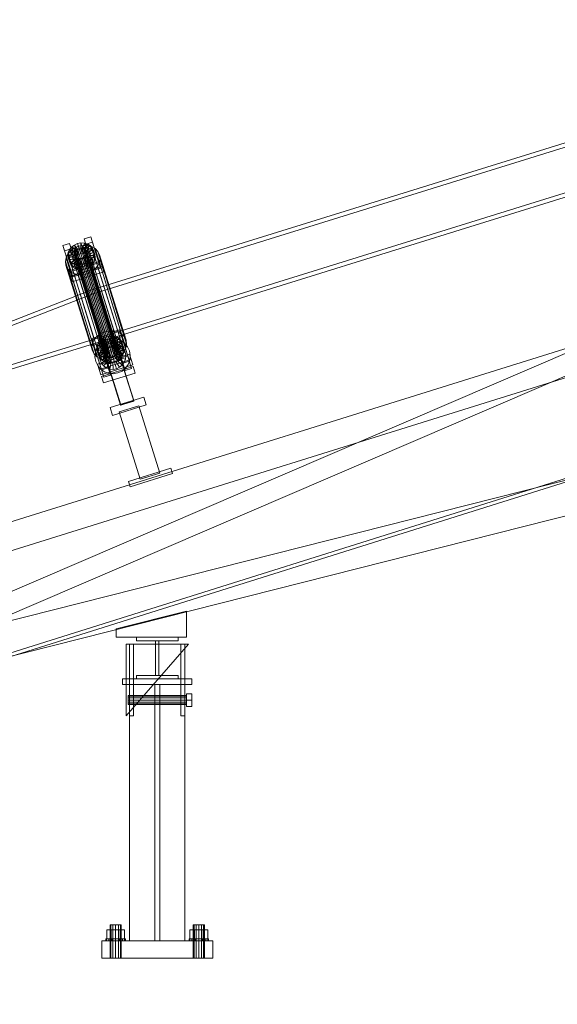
# Model space of a CAD drawing. Header units: millimetres. Extents: x -1970 to 61924, y -58230 to 6847.
# Tile 631 of 656: x 16249 to 17024, y -67 to 1353. Entities that reach past the tile are written whole.
import ezdxf

# ---------------------------------------------------------------- set-up
doc = ezdxf.new("R2010")
doc.units = ezdxf.units.MM
doc.layers.add('COTAS_P', color=1, linetype='Continuous', lineweight=0)
doc.layers.add('lateral_C02', color=7, linetype='Continuous', lineweight=0)
doc.dimstyles.new('R19_100', dxfattribs={"dimtxt": 250, "dimasz": 150, "dimexe": 150, "dimexo": 80, "dimgap": 100, "dimtad": 1, "dimtih": 1, "dimtoh": 1, "dimdsep": 46, "dimcen": 0.09, "dimadec": 0, "dimazin": 0, "dimtfac": 1, "dimtdec": 4, "dimtofl": 0, "dimtmove": 0, "dimatfit": 3, "dimfxl": 1, "dimtolj": 1, "dimtzin": 0, "dimarcsym": 0})

# ---------------------------------------------------------------- blocks, each defined once
blk = doc.blocks.new('DIM_R26_4')
at = {"layer": 'COTAS_P'}
for p, q in [((15248.4, 1279.1), (24311.8, 4109.1)), ((24311.8, 4109.1), (24155.2, 4107.3)), ((24311.8, 4109.1), (24182.1, 4021.4)), ((24580.1, 3250), (24311.8, 4109.1)), ((15248.4, 1279.1), (15378.1, 1366.8)), ((15248.4, 1279.1), (15405, 1280.8)), ((15516.6, 420), (15248.4, 1279.1))]:
    blk.add_line(p, q, dxfattribs=at)
blk.add_text('9495 P', height=250, rotation=17.3406, dxfattribs=at).set_placement((19750.3, 2789.5))
blk = doc.blocks.new('DIM_R26_28')
at = {"layer": 'COTAS_P'}
for p, q in [((-850, 0), (-850, -2500)), ((61924.1, 0), (61924.1, -2500)), ((-850, -2500), (-700, -2455)), ((61924.1, -2500), (61774.1, -2455)), ((-850, -2500), (61924.1, -2500)), ((-850, -2500), (-700, -2545)), ((61924.1, -2500), (61774.1, -2545))]:
    blk.add_line(p, q, dxfattribs=at)
blk.add_text('62774.13 P', height=250, dxfattribs=at).set_placement((30537.1, -2400))

msp = doc.modelspace()

# ---------------------------------------------------------------- linework, layer by layer
at = {"layer": 'lateral_C02'}
for p, q in [((15575.415, 232.817), (24634.01, 3078.273)), ((15576.913, 228.047), (24635.508, 3073.503)), ((17288.772, 1253.81), (16352.815, 963.315)), ((16354.593, 957.585), (17290.55, 1248.079)), ((16373.217, 897.579), (17309.174, 1188.074)), ((17310.953, 1182.344), (16374.996, 891.849)), ((16341.487, 1036.759), (16351.033, 1039.739)), ((16343.868, 1029.09), (16341.487, 1036.759)), ((16341.487, 1036.759), (16353.238, 999.236)), ((16351.033, 1039.739), (16353.413, 1032.07)), ((16362.783, 1002.217), (16351.033, 1039.739)), ((16310.942, 1027.221), (16320.487, 1030.202)), ((16313.322, 1019.552), (16310.942, 1027.221)), ((16310.942, 1027.221), (16322.692, 989.699)), ((16322.867, 1022.533), (16313.322, 1019.552)), ((16320.487, 1030.202), (16322.867, 1022.533)), ((16332.238, 992.679), (16320.487, 1030.202)), ((16320.674, 1021.451), (16323.691, 1024.984)), ((16322, 1019.598), (16327.227, 1023.408)), ((16322.867, 1022.533), (16334.618, 985.01)), ((16323.691, 1024.984), (16327.601, 1027.834)), ((16330.584, 1019.705), (16323.691, 1024.984)), ((16323.691, 1024.984), (16325.732, 1018.411)), ((16327.227, 1023.408), (16333.29, 1026.044)), ((16327.227, 1023.408), (16365.481, 900.153)), ((16327.601, 1027.834), (16332.136, 1029.806)), ((16332.436, 1021.054), (16327.601, 1027.834)), ((16327.601, 1027.834), (16329.641, 1021.26)), ((16334.177, 1023.232), (16329.641, 1021.26)), ((16330.244, 1020.8), (16332.096, 1022.15)), ((16332.096, 1022.15), (16334.244, 1023.084)), ((16332.096, 1022.15), (16376.471, 879.175)), ((16332.136, 1029.806), (16336.989, 1030.765)), ((16334.584, 1021.988), (16332.136, 1029.806)), ((16332.136, 1029.806), (16334.177, 1023.232)), ((16334.584, 1021.988), (16332.436, 1021.054)), ((16333.29, 1026.044), (16339.777, 1027.327)), ((16333.29, 1026.044), (16371.545, 902.789)), ((16339.029, 1024.192), (16334.177, 1023.232)), ((16334.177, 1023.232), (16336.625, 1015.415)), ((16334.244, 1023.084), (16336.543, 1023.539)), ((16334.244, 1023.084), (16378.62, 880.109)), ((16336.883, 1022.443), (16334.584, 1021.988)), ((16336.625, 1015.415), (16334.584, 1021.988)), ((16336.543, 1023.539), (16338.835, 1023.483)), ((16336.543, 1023.539), (16380.918, 880.563)), ((16336.883, 1022.443), (16336.989, 1030.765)), ((16339.175, 1022.387), (16336.883, 1022.443)), ((16338.923, 1015.869), (16336.883, 1022.443)), ((16336.989, 1030.765), (16341.828, 1030.647)), ((16336.989, 1030.765), (16339.029, 1024.192)), ((16338.835, 1023.483), (16340.964, 1022.92)), ((16338.835, 1023.483), (16383.211, 880.507)), ((16339.029, 1024.192), (16338.923, 1015.869)), ((16343.868, 1024.074), (16339.029, 1024.192)), ((16339.175, 1022.387), (16341.828, 1030.647)), ((16341.304, 1021.825), (16339.175, 1022.387)), ((16341.215, 1015.814), (16339.175, 1022.387)), ((16339.777, 1027.327), (16346.246, 1027.169)), ((16339.777, 1027.327), (16378.032, 904.072)), ((16340.964, 1022.92), (16342.786, 1021.889)), ((16340.964, 1022.92), (16385.34, 879.945)), ((16343.868, 1024.074), (16341.215, 1015.814)), ((16341.304, 1021.825), (16346.323, 1029.46)), ((16343.126, 1020.794), (16341.304, 1021.825)), ((16343.345, 1015.251), (16341.304, 1021.825)), ((16341.828, 1030.647), (16346.323, 1029.46)), ((16341.828, 1030.647), (16343.868, 1024.074)), ((16342.786, 1021.889), (16344.176, 1020.461)), ((16342.786, 1021.889), (16387.161, 878.914)), ((16343.126, 1020.794), (16350.169, 1027.284)), ((16348.363, 1022.886), (16343.345, 1015.251)), ((16353.413, 1032.07), (16343.868, 1029.09)), ((16355.618, 991.567), (16343.868, 1029.09)), ((16348.363, 1022.886), (16343.868, 1024.074)), ((16344.516, 1019.365), (16353.102, 1024.267)), ((16346.246, 1027.169), (16352.255, 1025.581)), ((16346.246, 1027.169), (16384.501, 903.914)), ((16346.323, 1029.46), (16350.169, 1027.284)), ((16346.323, 1029.46), (16348.363, 1022.886)), ((16352.209, 1020.71), (16348.363, 1022.886)), ((16350.169, 1027.284), (16353.102, 1024.267)), ((16350.169, 1027.284), (16352.209, 1020.71)), ((16352.255, 1025.581), (16357.396, 1022.672)), ((16352.255, 1025.581), (16390.51, 902.327)), ((16353.102, 1024.267), (16354.924, 1020.616)), ((16353.102, 1024.267), (16355.143, 1017.694)), ((16353.413, 1032.07), (16365.164, 994.548)), ((16357.396, 1022.672), (16361.318, 1018.64)), ((16357.396, 1022.672), (16395.651, 899.418)), ((16325.073, 982.03), (16313.322, 1019.552)), ((16314.479, 1004.015), (16315.402, 1009.56)), ((16315.402, 1009.56), (16317.967, 1014.875)), ((16315.402, 1009.56), (16353.656, 886.305)), ((16317.967, 1014.875), (16322, 1019.598)), ((16317.967, 1014.875), (16356.222, 891.621)), ((16318.065, 1013.327), (16318.755, 1017.475)), ((16327.919, 1014.183), (16318.065, 1013.327)), ((16318.065, 1013.327), (16320.106, 1006.754)), ((16318.651, 1009.29), (16318.065, 1013.327)), ((16328.197, 1012.27), (16318.651, 1009.29)), ((16318.651, 1009.29), (16320.692, 1002.716)), ((16320.473, 1005.639), (16318.651, 1009.29)), ((16318.755, 1017.475), (16320.674, 1021.451)), ((16328.246, 1016.148), (16318.755, 1017.475)), ((16318.755, 1017.475), (16320.796, 1010.901)), ((16320.796, 1010.901), (16320.106, 1006.754)), ((16320.106, 1006.754), (16329.96, 1007.609)), ((16329.06, 1010.541), (16320.473, 1005.639)), ((16329.155, 1018.031), (16320.674, 1021.451)), ((16320.674, 1021.451), (16322.715, 1014.877)), ((16322.715, 1014.877), (16320.796, 1010.901)), ((16320.796, 1010.901), (16330.286, 1009.574)), ((16322, 1019.598), (16360.255, 896.344)), ((16325.732, 1018.411), (16322.715, 1014.877)), ((16322.715, 1014.877), (16331.195, 1011.457)), ((16330.449, 1009.112), (16323.407, 1002.622)), ((16329.641, 1021.26), (16325.732, 1018.411)), ((16325.732, 1018.411), (16332.624, 1013.131)), ((16332.271, 1008.081), (16327.252, 1000.446)), ((16327.579, 1015.278), (16327.906, 1017.243)), ((16327.857, 1013.366), (16327.579, 1015.278)), ((16327.579, 1015.278), (16371.955, 872.303)), ((16328.72, 1011.637), (16327.857, 1013.366)), ((16327.857, 1013.366), (16372.232, 870.391)), ((16327.906, 1017.243), (16328.815, 1019.127)), ((16327.906, 1017.243), (16372.282, 874.268)), ((16328.246, 1016.148), (16327.919, 1014.183)), ((16329.96, 1007.609), (16327.919, 1014.183)), ((16327.919, 1014.183), (16328.197, 1012.27)), ((16330.237, 1005.697), (16328.197, 1012.27)), ((16328.197, 1012.27), (16329.06, 1010.541)), ((16329.155, 1018.031), (16328.246, 1016.148)), ((16330.286, 1009.574), (16328.246, 1016.148)), ((16330.109, 1010.208), (16328.72, 1011.637)), ((16328.72, 1011.637), (16373.095, 868.661)), ((16328.815, 1019.127), (16330.244, 1020.8)), ((16328.815, 1019.127), (16373.191, 876.151)), ((16331.1, 1003.967), (16329.06, 1010.541)), ((16329.06, 1010.541), (16330.449, 1009.112)), ((16330.584, 1019.705), (16329.155, 1018.031)), ((16331.195, 1011.457), (16329.155, 1018.031)), ((16329.641, 1021.26), (16334.476, 1014.481)), ((16329.96, 1007.609), (16330.286, 1009.574)), ((16330.237, 1005.697), (16329.96, 1007.609)), ((16331.931, 1009.177), (16330.109, 1010.208)), ((16330.109, 1010.208), (16374.485, 867.232)), ((16330.244, 1020.8), (16374.62, 877.825)), ((16330.286, 1009.574), (16331.195, 1011.457)), ((16332.49, 1002.539), (16330.449, 1009.112)), ((16330.449, 1009.112), (16332.271, 1008.081)), ((16332.436, 1021.054), (16330.584, 1019.705)), ((16332.624, 1013.131), (16330.584, 1019.705)), ((16331.195, 1011.457), (16332.624, 1013.131)), ((16334.06, 1008.614), (16331.931, 1009.177)), ((16331.931, 1009.177), (16376.306, 866.202)), ((16334.311, 1001.508), (16332.271, 1008.081)), ((16332.271, 1008.081), (16334.4, 1007.519)), ((16334.476, 1014.481), (16332.436, 1021.054)), ((16332.624, 1013.131), (16334.476, 1014.481)), ((16336.352, 1008.559), (16334.06, 1008.614)), ((16334.06, 1008.614), (16378.436, 865.639)), ((16334.476, 1014.481), (16336.625, 1015.415)), ((16338.651, 1009.013), (16336.352, 1008.559)), ((16336.352, 1008.559), (16380.728, 865.583)), ((16336.625, 1015.415), (16338.923, 1015.869)), ((16336.692, 1007.463), (16338.991, 1007.918)), ((16340.799, 1009.947), (16338.651, 1009.013)), ((16338.651, 1009.013), (16383.026, 866.038)), ((16338.923, 1015.869), (16341.215, 1015.814)), ((16338.991, 1007.918), (16341.139, 1008.852)), ((16338.991, 1007.918), (16341.439, 1000.1)), ((16341.031, 1001.344), (16338.991, 1007.918)), ((16342.651, 1011.297), (16340.799, 1009.947)), ((16340.799, 1009.947), (16385.175, 866.972)), ((16341.139, 1008.852), (16342.991, 1010.201)), ((16341.139, 1008.852), (16345.975, 1002.072)), ((16343.18, 1002.278), (16341.139, 1008.852)), ((16341.215, 1015.814), (16343.345, 1015.251)), ((16344.08, 1012.971), (16342.651, 1011.297)), ((16342.651, 1011.297), (16387.027, 868.322)), ((16342.991, 1010.201), (16344.42, 1011.875)), ((16342.991, 1010.201), (16349.884, 1004.922)), ((16345.031, 1003.628), (16342.991, 1010.201)), ((16344.516, 1019.365), (16343.126, 1020.794)), ((16345.166, 1014.22), (16343.126, 1020.794)), ((16343.345, 1015.251), (16345.166, 1014.22)), ((16344.989, 1014.854), (16344.08, 1012.971)), ((16344.08, 1012.971), (16388.456, 869.995)), ((16344.176, 1020.461), (16345.039, 1018.731)), ((16344.176, 1020.461), (16388.551, 877.485)), ((16344.42, 1011.875), (16345.329, 1013.758)), ((16344.42, 1011.875), (16352.901, 1008.455)), ((16346.461, 1005.301), (16344.42, 1011.875)), ((16345.379, 1017.635), (16344.516, 1019.365)), ((16346.556, 1012.791), (16344.516, 1019.365)), ((16345.316, 1016.819), (16344.989, 1014.854)), ((16344.989, 1014.854), (16389.365, 871.879)), ((16345.039, 1018.731), (16345.316, 1016.819)), ((16389.414, 875.756), (16345.039, 1018.731)), ((16352.209, 1020.71), (16345.166, 1014.22)), ((16345.166, 1014.22), (16346.556, 1012.791)), ((16345.316, 1016.819), (16389.692, 873.843)), ((16345.329, 1013.758), (16345.656, 1015.723)), ((16345.329, 1013.758), (16354.82, 1012.431)), ((16347.37, 1007.185), (16345.329, 1013.758)), ((16354.924, 1020.616), (16345.379, 1017.635)), ((16345.379, 1017.635), (16347.419, 1011.062)), ((16345.656, 1015.723), (16345.379, 1017.635)), ((16345.656, 1015.723), (16355.51, 1016.579)), ((16347.696, 1009.15), (16345.656, 1015.723)), ((16355.143, 1017.694), (16346.556, 1012.791)), ((16346.556, 1012.791), (16347.419, 1011.062)), ((16347.696, 1009.15), (16347.37, 1007.185)), ((16347.419, 1011.062), (16356.964, 1014.042)), ((16347.419, 1011.062), (16347.696, 1009.15)), ((16357.55, 1010.005), (16347.696, 1009.15)), ((16352.901, 1008.455), (16349.884, 1004.922)), ((16355.143, 1017.694), (16352.209, 1020.71)), ((16354.82, 1012.431), (16352.901, 1008.455)), ((16352.901, 1008.455), (16354.941, 1001.881)), ((16355.51, 1016.579), (16354.82, 1012.431)), ((16354.82, 1012.431), (16356.86, 1005.857)), ((16356.964, 1014.042), (16354.924, 1020.616)), ((16354.924, 1020.616), (16355.51, 1016.579)), ((16356.964, 1014.042), (16355.143, 1017.694)), ((16355.51, 1016.579), (16357.55, 1010.005)), ((16356.86, 1005.857), (16357.55, 1010.005)), ((16357.55, 1010.005), (16356.964, 1014.042)), ((16361.318, 1018.64), (16363.754, 1013.759)), ((16361.318, 1018.64), (16399.573, 895.385)), ((16364.537, 1008.362), (16363.614, 1002.817)), ((16363.754, 1013.759), (16364.537, 1008.362)), ((16402.008, 890.504), (16363.754, 1013.759)), ((16364.537, 1008.362), (16402.792, 885.107)), ((16315.262, 998.618), (16314.479, 1004.015)), ((16314.479, 1004.015), (16352.734, 880.76)), ((16317.698, 993.737), (16315.262, 998.618)), ((16315.262, 998.618), (16353.517, 875.363)), ((16321.62, 989.704), (16317.698, 993.737)), ((16317.698, 993.737), (16355.953, 870.482)), ((16319.339, 990.368), (16365.157, 1004.674)), ((16320.106, 1006.754), (16320.692, 1002.716)), ((16320.473, 1005.639), (16322.513, 999.065)), ((16323.407, 1002.622), (16320.473, 1005.639)), ((16320.692, 1002.716), (16330.237, 1005.697)), ((16320.692, 1002.716), (16322.513, 999.065)), ((16367.538, 997.005), (16321.719, 982.699)), ((16367.605, 996.857), (16321.787, 982.551)), ((16322.513, 999.065), (16331.1, 1003.967)), ((16322.513, 999.065), (16325.447, 996.049)), ((16323.407, 1002.622), (16325.447, 996.049)), ((16327.252, 1000.446), (16323.407, 1002.622)), ((16325.447, 996.049), (16332.49, 1002.539)), ((16325.447, 996.049), (16329.293, 993.873)), ((16327.252, 1000.446), (16329.293, 993.873)), ((16331.748, 999.259), (16327.252, 1000.446)), ((16329.293, 993.873), (16334.311, 1001.508)), ((16329.293, 993.873), (16333.788, 992.685)), ((16331.1, 1003.967), (16330.237, 1005.697)), ((16332.49, 1002.539), (16331.1, 1003.967)), ((16334.4, 1007.519), (16331.748, 999.259)), ((16331.748, 999.259), (16333.788, 992.685)), ((16336.586, 999.141), (16331.748, 999.259)), ((16334.311, 1001.508), (16332.49, 1002.539)), ((16333.788, 992.685), (16336.441, 1000.945)), ((16333.855, 990.828), (16352.946, 996.789)), ((16353.022, 996.546), (16333.931, 990.584)), ((16336.441, 1000.945), (16334.311, 1001.508)), ((16336.441, 1000.945), (16334.4, 1007.519)), ((16334.4, 1007.519), (16336.692, 1007.463)), ((16338.733, 1000.889), (16336.441, 1000.945)), ((16336.692, 1007.463), (16336.586, 999.141)), ((16341.439, 1000.1), (16336.586, 999.141)), ((16336.586, 999.141), (16338.627, 992.567)), ((16338.733, 1000.889), (16336.692, 1007.463)), ((16338.627, 992.567), (16338.733, 1000.889)), ((16338.627, 992.567), (16343.479, 993.527)), ((16341.031, 1001.344), (16338.733, 1000.889)), ((16343.18, 1002.278), (16341.031, 1001.344)), ((16343.479, 993.527), (16341.031, 1001.344)), ((16345.975, 1002.072), (16341.439, 1000.1)), ((16341.439, 1000.1), (16343.479, 993.527)), ((16345.031, 1003.628), (16343.18, 1002.278)), ((16348.015, 995.499), (16343.18, 1002.278)), ((16343.479, 993.527), (16348.015, 995.499)), ((16346.461, 1005.301), (16345.031, 1003.628)), ((16351.924, 998.348), (16345.031, 1003.628)), ((16349.884, 1004.922), (16345.975, 1002.072)), ((16345.975, 1002.072), (16348.015, 995.499)), ((16347.37, 1007.185), (16346.461, 1005.301)), ((16354.941, 1001.881), (16346.461, 1005.301)), ((16356.86, 1005.857), (16347.37, 1007.185)), ((16348.015, 995.499), (16351.924, 998.348)), ((16349.884, 1004.922), (16351.924, 998.348)), ((16351.924, 998.348), (16354.941, 1001.881)), ((16352.946, 996.789), (16353.022, 996.546)), ((16413.339, 803.384), (16352.946, 996.789)), ((16353.022, 996.546), (16413.415, 803.141)), ((16362.783, 1002.217), (16353.238, 999.236)), ((16353.238, 999.236), (16355.618, 991.567)), ((16354.941, 1001.881), (16356.86, 1005.857)), ((16355.618, 991.567), (16365.164, 994.548)), ((16361.049, 997.501), (16357.016, 992.778)), ((16363.614, 1002.817), (16361.049, 997.501)), ((16361.049, 997.501), (16399.304, 874.247)), ((16365.164, 994.548), (16362.783, 1002.217)), ((16363.614, 1002.817), (16401.869, 879.562)), ((16365.157, 1004.674), (16367.538, 997.005)), ((16367.605, 996.857), (16365.157, 1004.674)), ((16367.538, 997.005), (16369.986, 989.188)), ((16369.986, 989.188), (16367.605, 996.857)), ((16321.719, 982.699), (16319.339, 990.368)), ((16319.339, 990.368), (16321.787, 982.551)), ((16326.761, 986.795), (16321.62, 989.704)), ((16321.62, 989.704), (16359.875, 866.45)), ((16324.167, 974.882), (16321.719, 982.699)), ((16321.787, 982.551), (16324.167, 974.882)), ((16332.238, 992.679), (16322.692, 989.699)), ((16322.692, 989.699), (16325.073, 982.03)), ((16324.167, 974.882), (16369.986, 989.188)), ((16325.073, 982.03), (16334.618, 985.01)), ((16332.77, 985.207), (16326.761, 986.795)), ((16326.761, 986.795), (16365.015, 863.54)), ((16334.618, 985.01), (16332.238, 992.679)), ((16339.239, 985.05), (16332.77, 985.207)), ((16332.77, 985.207), (16371.025, 861.953)), ((16333.788, 992.685), (16338.627, 992.567)), ((16333.931, 990.584), (16333.855, 990.828)), ((16394.248, 797.423), (16333.855, 990.828)), ((16394.324, 797.179), (16333.931, 990.584)), ((16345.726, 986.333), (16339.239, 985.05)), ((16339.239, 985.05), (16377.494, 861.795)), ((16351.789, 988.969), (16345.726, 986.333)), ((16345.726, 986.333), (16383.981, 863.078)), ((16357.016, 992.778), (16351.789, 988.969)), ((16351.789, 988.969), (16390.044, 865.714)), ((16357.016, 992.778), (16395.27, 869.523)), ((16352.815, 963.315), (15456.681, 613.113)), ((15458.459, 607.382), (16354.593, 957.585)), ((16373.217, 897.579), (16352.815, 963.315)), ((16352.815, 963.315), (16354.593, 957.585)), ((16354.593, 957.585), (16374.996, 891.849)), ((15456.681, 613.113), (16373.217, 897.579)), ((16352.597, 893.011), (16362.142, 895.991)), ((16360.255, 896.344), (16356.222, 891.621)), ((16365.481, 900.153), (16360.255, 896.344)), ((16362.142, 895.991), (16364.523, 888.322)), ((16373.893, 858.469), (16362.142, 895.991)), ((16371.545, 902.789), (16365.481, 900.153)), ((16369.256, 893.623), (16373.792, 895.595)), ((16378.032, 904.072), (16371.545, 902.789)), ((16373.792, 895.595), (16378.644, 896.555)), ((16376.24, 887.778), (16373.792, 895.595)), ((16373.792, 895.595), (16375.832, 889.021)), ((16384.501, 903.914), (16378.032, 904.072)), ((16378.538, 888.232), (16378.644, 896.555)), ((16378.644, 896.555), (16383.483, 896.437)), ((16378.644, 896.555), (16380.684, 889.981)), ((16380.83, 888.177), (16383.483, 896.437)), ((16382.96, 887.614), (16387.978, 895.249)), ((16383.142, 902.548), (16392.688, 905.529)), ((16385.523, 894.879), (16383.142, 902.548)), ((16383.142, 902.548), (16394.893, 865.026)), ((16383.483, 896.437), (16387.978, 895.249)), ((16383.483, 896.437), (16385.523, 889.863)), ((16390.51, 902.327), (16384.501, 903.914)), ((16395.068, 897.86), (16385.523, 894.879)), ((16397.273, 857.357), (16385.523, 894.879)), ((16386.211, 892.837), (16395.757, 895.817)), ((16387.978, 895.249), (16391.824, 893.073)), ((16387.978, 895.249), (16390.019, 888.676)), ((16395.651, 899.418), (16390.51, 902.327)), ((16392.688, 905.529), (16395.068, 897.86)), ((16404.438, 868.006), (16392.688, 905.529)), ((16395.068, 897.86), (16406.819, 860.337)), ((16399.573, 895.385), (16395.651, 899.418)), ((16410.063, 849.999), (16395.757, 895.817)), ((16402.008, 890.504), (16399.573, 895.385)), ((16374.996, 891.849), (15458.459, 607.382)), ((15902.908, 524.902), (17048.368, 882.564)), ((16354.977, 885.341), (16352.597, 893.011)), ((16352.597, 893.011), (16364.347, 855.488)), ((16353.656, 886.305), (16352.734, 880.76)), ((16352.734, 880.76), (16353.517, 875.363)), ((16356.222, 891.621), (16353.656, 886.305)), ((16364.523, 888.322), (16354.977, 885.341)), ((16366.728, 847.819), (16354.977, 885.341)), ((16355.665, 883.299), (16365.211, 886.279)), ((16355.665, 883.299), (16369.972, 837.481)), ((16359.721, 879.117), (16360.411, 883.264)), ((16369.574, 879.972), (16359.721, 879.117)), ((16360.069, 879.394), (16363.887, 884.815)), ((16360.411, 883.264), (16362.33, 887.24)), ((16369.901, 881.937), (16360.411, 883.264)), ((16360.411, 883.264), (16362.451, 876.691)), ((16362.33, 887.24), (16365.347, 890.774)), ((16370.81, 883.82), (16362.33, 887.24)), ((16362.33, 887.24), (16364.37, 880.667)), ((16364.37, 880.667), (16362.451, 876.691)), ((16363.887, 884.815), (16368.978, 889.063)), ((16367.387, 884.2), (16364.37, 880.667)), ((16364.37, 880.667), (16372.85, 877.247)), ((16364.523, 888.322), (16376.273, 850.8)), ((16379.517, 840.461), (16365.211, 886.279)), ((16365.347, 890.774), (16369.256, 893.623)), ((16372.239, 885.494), (16365.347, 890.774)), ((16365.347, 890.774), (16367.387, 884.2)), ((16365.737, 876.423), (16368.594, 880.479)), ((16371.296, 887.05), (16367.387, 884.2)), ((16367.387, 884.2), (16374.28, 878.92)), ((16368.594, 880.479), (16372.402, 883.656)), ((16375.948, 873.702), (16368.594, 880.479)), ((16368.978, 889.063), (16374.996, 891.849)), ((16374.091, 886.844), (16369.256, 893.623)), ((16369.256, 893.623), (16371.296, 887.05)), ((16369.901, 881.937), (16369.574, 879.972)), ((16371.615, 873.399), (16369.574, 879.972)), ((16369.574, 879.972), (16369.852, 878.06)), ((16370.81, 883.82), (16369.901, 881.937)), ((16371.942, 875.363), (16369.901, 881.937)), ((16372.239, 885.494), (16370.81, 883.82)), ((16372.85, 877.247), (16370.81, 883.82)), ((16375.832, 889.021), (16371.296, 887.05)), ((16371.296, 887.05), (16376.131, 880.27)), ((16374.091, 886.844), (16372.239, 885.494)), ((16374.28, 878.92), (16372.239, 885.494)), ((16372.402, 883.656), (16376.903, 885.74)), ((16377.752, 875.207), (16372.402, 883.656)), ((16376.24, 887.778), (16374.091, 886.844)), ((16376.131, 880.27), (16374.091, 886.844)), ((16374.28, 878.92), (16376.131, 880.27)), ((16374.996, 891.849), (16381.529, 892.982)), ((16380.684, 889.981), (16375.832, 889.021)), ((16375.832, 889.021), (16378.28, 881.204)), ((16376.131, 880.27), (16378.28, 881.204)), ((16378.538, 888.232), (16376.24, 887.778)), ((16378.28, 881.204), (16376.24, 887.778)), ((16378.62, 880.109), (16376.471, 879.175)), ((16376.903, 885.74), (16381.79, 886.588)), ((16379.884, 876.194), (16376.903, 885.74)), ((16378.28, 881.204), (16380.578, 881.659)), ((16380.83, 888.177), (16378.538, 888.232)), ((16380.578, 881.659), (16378.538, 888.232)), ((16380.918, 880.563), (16378.62, 880.109)), ((16380.684, 889.981), (16380.578, 881.659)), ((16380.578, 881.659), (16382.871, 881.603)), ((16385.523, 889.863), (16380.684, 889.981)), ((16382.96, 887.614), (16380.83, 888.177)), ((16382.871, 881.603), (16380.83, 888.177)), ((16383.211, 880.507), (16380.918, 880.563)), ((16381.529, 892.982), (16388.133, 892.386)), ((16382.199, 876.596), (16381.79, 886.588)), ((16381.79, 886.588), (16386.73, 886.142)), ((16385.523, 889.863), (16382.871, 881.603)), ((16382.871, 881.603), (16385, 881.04)), ((16384.781, 886.583), (16382.96, 887.614)), ((16385, 881.04), (16382.96, 887.614)), ((16385.34, 879.945), (16383.211, 880.507)), ((16384.539, 876.385), (16386.73, 886.142)), ((16384.781, 886.583), (16391.824, 893.073)), ((16386.171, 885.154), (16384.781, 886.583)), ((16386.821, 880.01), (16384.781, 886.583)), ((16390.019, 888.676), (16385, 881.04)), ((16385, 881.04), (16386.821, 880.01)), ((16387.161, 878.914), (16385.34, 879.945)), ((16390.019, 888.676), (16385.523, 889.863)), ((16386.171, 885.154), (16394.757, 890.057)), ((16387.034, 883.425), (16386.171, 885.154)), ((16388.211, 878.581), (16386.171, 885.154)), ((16386.211, 892.837), (16400.518, 847.018)), ((16386.73, 886.142), (16391.386, 884.432)), ((16386.744, 875.575), (16391.386, 884.432)), ((16393.864, 886.499), (16386.821, 880.01)), ((16386.821, 880.01), (16388.211, 878.581)), ((16386.984, 879.548), (16387.311, 881.513)), ((16396.579, 886.405), (16387.034, 883.425)), ((16387.034, 883.425), (16389.074, 876.851)), ((16387.311, 881.513), (16387.034, 883.425)), ((16387.311, 881.513), (16397.165, 882.368)), ((16389.352, 874.939), (16387.311, 881.513)), ((16388.133, 892.386), (16394.357, 890.101)), ((16396.798, 883.483), (16388.211, 878.581)), ((16388.665, 874.222), (16395.441, 881.576)), ((16393.864, 886.499), (16390.019, 888.676)), ((16391.386, 884.432), (16395.441, 881.576)), ((16391.824, 893.073), (16394.757, 890.057)), ((16391.824, 893.073), (16393.864, 886.499)), ((16396.798, 883.483), (16393.864, 886.499)), ((16394.357, 890.101), (16399.778, 886.282)), ((16394.757, 890.057), (16396.579, 886.405)), ((16394.757, 890.057), (16396.798, 883.483)), ((16395.441, 881.576), (16398.619, 877.767)), ((16397.165, 882.368), (16396.475, 878.22)), ((16398.62, 879.832), (16396.579, 886.405)), ((16396.579, 886.405), (16397.165, 882.368)), ((16398.62, 879.832), (16396.798, 883.483)), ((16397.165, 882.368), (16399.205, 875.795)), ((16399.778, 886.282), (16404.026, 881.191)), ((16401.869, 879.562), (16402.792, 885.107)), ((16402.792, 885.107), (16402.008, 890.504)), ((16404.026, 881.191), (16406.812, 875.174)), ((15939.909, 401.23), (17048.41, 877.256)), ((16353.517, 875.363), (16355.953, 870.482)), ((16355.953, 870.482), (16359.875, 866.45)), ((16357.187, 866.566), (16357.784, 873.17)), ((16358.321, 860.033), (16357.187, 866.566)), ((16357.784, 873.17), (16360.069, 879.394)), ((16359.721, 879.117), (16361.761, 872.543)), ((16360.306, 875.079), (16359.721, 879.117)), ((16359.875, 866.45), (16365.015, 863.54)), ((16369.852, 878.06), (16360.306, 875.079)), ((16360.306, 875.079), (16362.347, 868.506)), ((16362.128, 871.428), (16360.306, 875.079)), ((16360.994, 856.157), (16406.812, 870.464)), ((16362.451, 876.691), (16361.761, 872.543)), ((16361.761, 872.543), (16371.615, 873.399)), ((16361.761, 872.543), (16362.347, 868.506)), ((16370.715, 876.33), (16362.128, 871.428)), ((16362.128, 871.428), (16364.168, 864.855)), ((16365.062, 868.412), (16362.128, 871.428)), ((16362.347, 868.506), (16371.892, 871.486)), ((16362.347, 868.506), (16364.168, 864.855)), ((16362.451, 876.691), (16371.942, 875.363)), ((16363.582, 866.827), (16364.028, 871.767)), ((16373.574, 867.236), (16363.582, 866.827)), ((16364.43, 861.94), (16363.582, 866.827)), ((16364.028, 871.767), (16365.737, 876.423)), ((16373.785, 869.576), (16364.028, 871.767)), ((16364.168, 864.855), (16372.755, 869.757)), ((16372.104, 874.902), (16365.062, 868.412)), ((16365.062, 868.412), (16367.102, 861.838)), ((16368.907, 866.236), (16365.062, 868.412)), ((16374.595, 871.781), (16365.737, 876.423)), ((16367.102, 861.838), (16374.145, 868.328)), ((16373.926, 873.871), (16368.907, 866.236)), ((16368.907, 866.236), (16370.948, 859.662)), ((16373.403, 865.048), (16368.907, 866.236)), ((16371.892, 871.486), (16369.852, 878.06)), ((16369.852, 878.06), (16370.715, 876.33)), ((16372.755, 869.757), (16370.715, 876.33)), ((16370.715, 876.33), (16372.104, 874.902)), ((16370.948, 859.662), (16375.966, 867.297)), ((16371.615, 873.399), (16371.942, 875.363)), ((16371.892, 871.486), (16371.615, 873.399)), ((16372.755, 869.757), (16371.892, 871.486)), ((16371.942, 875.363), (16372.85, 877.247)), ((16372.282, 874.268), (16371.955, 872.303)), ((16371.955, 872.303), (16372.232, 870.391)), ((16374.145, 868.328), (16372.104, 874.902)), ((16372.104, 874.902), (16373.926, 873.871)), ((16372.232, 870.391), (16373.095, 868.661)), ((16373.191, 876.151), (16372.282, 874.268)), ((16374.145, 868.328), (16372.755, 869.757)), ((16372.85, 877.247), (16374.28, 878.92)), ((16373.095, 868.661), (16374.485, 867.232)), ((16374.62, 877.825), (16373.191, 876.151)), ((16376.055, 873.308), (16373.403, 865.048)), ((16373.574, 867.236), (16373.785, 869.576)), ((16373.975, 864.921), (16373.574, 867.236)), ((16373.785, 869.576), (16374.595, 871.781)), ((16375.966, 867.297), (16373.926, 873.871)), ((16373.926, 873.871), (16376.055, 873.308)), ((16375.966, 867.297), (16374.145, 868.328)), ((16374.485, 867.232), (16376.306, 866.202)), ((16374.595, 871.781), (16375.948, 873.702)), ((16376.471, 879.175), (16374.62, 877.825)), ((16375.443, 858.475), (16378.096, 866.735)), ((16375.948, 873.702), (16377.752, 875.207)), ((16378.096, 866.735), (16375.966, 867.297)), ((16378.096, 866.735), (16376.055, 873.308)), ((16376.055, 873.308), (16378.348, 873.252)), ((16376.306, 866.202), (16378.436, 865.639)), ((16377.752, 875.207), (16379.884, 876.194)), ((16380.388, 866.679), (16378.096, 866.735)), ((16378.348, 873.252), (16378.242, 864.93)), ((16383.094, 865.89), (16378.242, 864.93)), ((16378.348, 873.252), (16380.646, 873.707)), ((16380.388, 866.679), (16378.348, 873.252)), ((16379.884, 876.194), (16382.199, 876.596)), ((16380.282, 858.357), (16380.388, 866.679)), ((16382.686, 867.133), (16380.388, 866.679)), ((16380.646, 873.707), (16382.795, 874.641)), ((16380.646, 873.707), (16383.094, 865.89)), ((16382.686, 867.133), (16380.646, 873.707)), ((16380.728, 865.583), (16383.026, 866.038)), ((16382.199, 876.596), (16384.539, 876.385)), ((16384.835, 868.067), (16382.686, 867.133)), ((16385.134, 859.316), (16382.686, 867.133)), ((16382.795, 874.641), (16384.646, 875.991)), ((16382.795, 874.641), (16387.63, 867.862)), ((16384.835, 868.067), (16382.795, 874.641)), ((16383.026, 866.038), (16385.175, 866.972)), ((16387.63, 867.862), (16383.094, 865.89)), ((16383.094, 865.89), (16385.134, 859.316)), ((16383.981, 863.078), (16390.044, 865.714)), ((16384.539, 876.385), (16386.744, 875.575)), ((16384.646, 875.991), (16386.075, 877.664)), ((16384.646, 875.991), (16391.539, 870.711)), ((16386.687, 869.417), (16384.646, 875.991)), ((16386.687, 869.417), (16384.835, 868.067)), ((16389.67, 861.288), (16384.835, 868.067)), ((16385.175, 866.972), (16387.027, 868.322)), ((16386.075, 877.664), (16386.984, 879.548)), ((16386.075, 877.664), (16394.556, 874.244)), ((16388.116, 871.091), (16386.075, 877.664)), ((16388.116, 871.091), (16386.687, 869.417)), ((16393.579, 864.138), (16386.687, 869.417)), ((16386.744, 875.575), (16388.665, 874.222)), ((16386.984, 879.548), (16396.475, 878.22)), ((16389.025, 872.974), (16386.984, 879.548)), ((16387.027, 868.322), (16388.456, 869.995)), ((16388.551, 877.485), (16387.161, 878.914)), ((16391.539, 870.711), (16387.63, 867.862)), ((16387.63, 867.862), (16389.67, 861.288)), ((16389.025, 872.974), (16388.116, 871.091)), ((16396.596, 867.671), (16388.116, 871.091)), ((16388.211, 878.581), (16389.074, 876.851)), ((16388.456, 869.995), (16389.365, 871.879)), ((16389.414, 875.756), (16388.551, 877.485)), ((16388.665, 874.222), (16390.17, 872.418)), ((16389.352, 874.939), (16389.025, 872.974)), ((16398.515, 871.647), (16389.025, 872.974)), ((16389.074, 876.851), (16398.62, 879.832)), ((16389.074, 876.851), (16389.352, 874.939)), ((16399.205, 875.795), (16389.352, 874.939)), ((16389.365, 871.879), (16389.692, 873.843)), ((16389.692, 873.843), (16389.414, 875.756)), ((16390.044, 865.714), (16395.27, 869.523)), ((16390.17, 872.418), (16398.619, 877.767)), ((16390.17, 872.418), (16391.157, 870.286)), ((16400.703, 873.266), (16391.157, 870.286)), ((16391.157, 870.286), (16391.559, 867.971)), ((16391.559, 867.971), (16391.347, 865.631)), ((16394.556, 874.244), (16391.539, 870.711)), ((16391.539, 870.711), (16393.579, 864.138)), ((16391.559, 867.971), (16401.55, 868.379)), ((16393.579, 864.138), (16396.596, 867.671)), ((16396.475, 878.22), (16394.556, 874.244)), ((16394.556, 874.244), (16396.596, 867.671)), ((16404.438, 868.006), (16394.893, 865.026)), ((16395.27, 869.523), (16399.304, 874.247)), ((16396.475, 878.22), (16398.515, 871.647)), ((16396.596, 867.671), (16398.515, 871.647)), ((16398.515, 871.647), (16399.205, 875.795)), ((16398.619, 877.767), (16400.703, 873.266)), ((16399.205, 875.795), (16398.62, 879.832)), ((16399.304, 874.247), (16401.869, 879.562)), ((16400.703, 873.266), (16401.55, 868.379)), ((16401.55, 868.379), (16401.104, 863.439)), ((16406.819, 860.337), (16404.438, 868.006)), ((16406.812, 875.174), (16407.945, 868.641)), ((16406.812, 870.464), (16409.193, 862.795)), ((16409.261, 862.647), (16406.812, 870.464)), ((16407.945, 868.641), (16407.349, 862.037)), ((16361.106, 854.016), (16358.321, 860.033)), ((16363.374, 848.488), (16360.994, 856.157)), ((16360.994, 856.157), (16363.442, 848.34)), ((16365.354, 848.924), (16361.106, 854.016)), ((16409.193, 862.795), (16363.374, 848.488)), ((16409.261, 862.647), (16363.442, 848.34)), ((16364.168, 864.855), (16367.102, 861.838)), ((16373.893, 858.469), (16364.347, 855.488)), ((16364.347, 855.488), (16366.728, 847.819)), ((16373.975, 864.921), (16364.43, 861.94)), ((16366.513, 857.439), (16364.43, 861.94)), ((16365.015, 863.54), (16371.025, 861.953)), ((16365.822, 840.671), (16411.641, 854.978)), ((16366.512, 838.496), (16412.331, 852.802)), ((16374.962, 862.789), (16366.513, 857.439)), ((16369.691, 853.631), (16366.513, 857.439)), ((16367.102, 861.838), (16370.948, 859.662)), ((16376.467, 860.985), (16369.691, 853.631)), ((16373.746, 850.775), (16369.691, 853.631)), ((16370.948, 859.662), (16375.443, 858.475)), ((16371.025, 861.953), (16377.494, 861.795)), ((16373.403, 865.048), (16375.443, 858.475)), ((16378.242, 864.93), (16373.403, 865.048)), ((16378.388, 859.632), (16373.746, 850.775)), ((16376.273, 850.8), (16373.893, 858.469)), ((16374.962, 862.789), (16373.975, 864.921)), ((16376.467, 860.985), (16374.962, 862.789)), ((16375.424, 856.891), (16394.515, 862.854)), ((16375.672, 856.099), (16375.424, 856.891)), ((16393.933, 797.626), (16375.424, 856.891)), ((16375.443, 858.475), (16380.282, 858.357)), ((16394.763, 862.061), (16375.672, 856.099)), ((16394.181, 796.833), (16375.672, 856.099)), ((16378.388, 859.632), (16376.467, 860.985)), ((16377.494, 861.795), (16383.981, 863.078)), ((16378.242, 864.93), (16380.282, 858.357)), ((16380.594, 858.822), (16378.388, 859.632)), ((16380.594, 858.822), (16378.402, 849.065)), ((16378.436, 865.639), (16380.728, 865.583)), ((16380.282, 858.357), (16385.134, 859.316)), ((16382.934, 858.611), (16380.594, 858.822)), ((16385.249, 859.012), (16382.934, 858.611)), ((16382.934, 858.611), (16383.342, 848.619)), ((16385.134, 859.316), (16389.67, 861.288)), ((16387.381, 859.999), (16385.249, 859.012)), ((16385.249, 859.012), (16388.229, 849.467)), ((16389.185, 861.505), (16387.381, 859.999)), ((16387.381, 859.999), (16392.73, 851.551)), ((16392.73, 851.551), (16388.229, 849.467)), ((16390.538, 863.425), (16389.185, 861.505)), ((16389.185, 861.505), (16396.539, 854.728)), ((16389.67, 861.288), (16393.579, 864.138)), ((16391.347, 865.631), (16390.538, 863.425)), ((16390.538, 863.425), (16399.395, 858.783)), ((16391.347, 865.631), (16401.104, 863.439)), ((16396.539, 854.728), (16392.73, 851.551)), ((16394.515, 862.854), (16394.763, 862.061)), ((16413.024, 803.588), (16394.515, 862.854)), ((16394.763, 862.061), (16413.272, 802.795)), ((16394.893, 865.026), (16397.273, 857.357)), ((16399.395, 858.783), (16396.539, 854.728)), ((16397.273, 857.357), (16406.819, 860.337)), ((16401.104, 863.439), (16399.395, 858.783)), ((16405.064, 855.812), (16401.245, 850.391)), ((16407.349, 862.037), (16405.064, 855.812)), ((16409.193, 862.795), (16411.641, 854.978)), ((16411.641, 854.978), (16409.261, 862.647)), ((16415.311, 843.257), (16412.331, 852.802)), ((15914.83, 486.72), (17060.29, 844.382)), ((15951.746, 373.664), (17060.248, 849.69)), ((16365.822, 840.671), (16363.374, 848.488)), ((16363.442, 848.34), (16365.822, 840.671)), ((16370.775, 845.106), (16365.354, 848.924)), ((16366.512, 838.496), (16369.493, 828.95)), ((16366.728, 847.819), (16376.273, 850.8)), ((16369.493, 828.95), (16415.311, 843.257)), ((16369.972, 837.481), (16379.517, 840.461)), ((16377, 842.821), (16370.775, 845.106)), ((16378.402, 849.065), (16373.746, 850.775)), ((16383.604, 842.225), (16377, 842.821)), ((16383.342, 848.619), (16378.402, 849.065)), ((16398.967, 848.629), (16379.876, 842.668)), ((16394.063, 797.232), (16379.876, 842.668)), ((16388.229, 849.467), (16383.342, 848.619)), ((16390.137, 843.358), (16383.604, 842.225)), ((16396.154, 846.143), (16390.137, 843.358)), ((16401.245, 850.391), (16396.154, 846.143)), ((16398.967, 848.629), (16413.154, 803.193)), ((16400.518, 847.018), (16410.063, 849.999)), ((16379.065, 793.596), (16427.556, 808.737)), ((16382.642, 782.142), (16431.133, 797.283)), ((16391.973, 787.151), (16420.609, 796.092)), ((16413.024, 803.588), (16393.933, 797.626)), ((16393.933, 797.626), (16394.181, 796.833)), ((16413.154, 803.193), (16394.063, 797.232)), ((16394.181, 796.833), (16413.272, 802.795)), ((16413.339, 803.384), (16394.248, 797.423)), ((16394.248, 797.423), (16394.324, 797.179)), ((16394.324, 797.179), (16413.415, 803.141)), ((16413.272, 802.795), (16413.024, 803.588)), ((16413.415, 803.141), (16413.339, 803.384)), ((16450.88, 699.146), (16420.609, 796.092)), ((16431.133, 797.283), (16427.556, 808.737)), ((16379.065, 793.596), (16382.642, 782.142)), ((16391.973, 787.151), (16422.244, 690.204)), ((15939.698, 411.684), (17104.829, 706.346)), ((16405.42, 687.046), (16466.511, 706.122)), ((16407.805, 679.41), (16468.896, 698.485)), ((16422.244, 690.204), (16450.88, 699.146)), ((16468.896, 698.485), (16466.511, 706.122)), ((16405.42, 687.046), (16407.805, 679.41)), ((15951.957, 363.21), (17117.088, 657.872)), ((16387.605, 474.415), (16489.322, 500.14)), ((16489.322, 462.415), (16489.322, 500.14)), ((16387.605, 474.415), (16387.605, 462.415)), ((16387.605, 462.415), (16489.322, 462.415)), ((16416.947, 457.415), (16416.947, 462.415)), ((16416.947, 462.415), (16476.947, 462.415)), ((16476.947, 457.415), (16416.947, 457.415)), ((16444.447, 407.415), (16444.447, 457.415)), ((16444.447, 457.415), (16449.447, 457.415)), ((16449.447, 457.415), (16449.447, 407.415)), ((16476.947, 462.415), (16476.947, 457.415)), ((16401.947, 349.415), (16491.947, 452.415)), ((16491.947, 452.415), (16401.947, 452.415)), ((16401.947, 452.415), (16401.947, 349.415)), ((16406.947, 349.415), (16406.947, 452.415)), ((16406.947, 452.415), (16412.947, 452.415)), ((16412.947, 349.415), (16412.947, 452.415)), ((16480.947, 349.415), (16480.947, 452.415)), ((16480.947, 452.415), (16486.947, 452.415)), ((16486.947, 349.415), (16486.947, 452.415)), ((16396.947, 402.415), (16496.947, 402.415)), ((16396.947, 402.415), (16396.947, 394.415)), ((16416.947, 402.415), (16416.947, 407.415)), ((16416.947, 407.415), (16476.947, 407.415)), ((16476.947, 402.415), (16416.947, 402.415)), ((16449.447, 407.415), (16444.447, 407.415)), ((16476.947, 407.415), (16476.947, 402.415)), ((16496.947, 394.415), (16496.947, 402.415)), ((16396.947, 394.415), (16496.947, 394.415)), ((16406.947, 394.415), (16486.947, 394.415)), ((16406.947, 394.415), (16406.947, 25)), ((16443.447, 394.415), (16450.447, 394.415)), ((16443.447, 394.415), (16443.447, 25)), ((16450.447, 25), (16450.447, 394.415)), ((16486.947, 25), (16486.947, 394.415)), ((16404.947, 377.458), (16404.947, 378.315)), ((16404.947, 378.315), (16488.947, 378.315)), ((16404.947, 375.115), (16404.947, 377.458)), ((16404.947, 377.458), (16488.947, 377.458)), ((16404.947, 371.915), (16404.947, 375.115)), ((16404.947, 375.115), (16488.947, 375.115)), ((16404.947, 368.715), (16404.947, 371.915)), ((16488.947, 371.915), (16404.947, 371.915)), ((16488.947, 371.915), (16488.947, 380.922)), ((16488.947, 380.922), (16496.947, 380.922)), ((16488.947, 377.458), (16488.947, 378.315)), ((16488.947, 375.115), (16488.947, 377.458)), ((16488.947, 371.915), (16488.947, 375.115)), ((16488.947, 371.915), (16488.947, 368.715)), ((16488.947, 362.909), (16488.947, 371.915)), ((16496.947, 371.915), (16488.947, 371.915)), ((16496.947, 371.915), (16496.947, 380.922)), ((16496.947, 371.915), (16496.947, 362.909)), ((16404.947, 368.715), (16404.947, 366.373)), ((16404.947, 368.715), (16488.947, 368.715)), ((16404.947, 366.373), (16404.947, 365.515)), ((16404.947, 366.373), (16488.947, 366.373)), ((16404.947, 365.515), (16488.947, 365.515)), ((16488.947, 368.715), (16488.947, 366.373)), ((16488.947, 366.373), (16488.947, 365.515)), ((16488.947, 362.909), (16496.947, 362.909)), ((16412.947, 349.415), (16406.947, 349.415)), ((16486.947, 349.415), (16480.947, 349.415)), ((16380.018, 48), (16378.947, 48)), ((16378.947, 0), (16378.947, 48)), ((16382.947, 48), (16380.018, 48)), ((16380.018, 0), (16380.018, 48)), ((16386.947, 48), (16382.947, 48)), ((16382.947, 0), (16382.947, 48)), ((16390.947, 48), (16386.947, 48)), ((16386.947, 0), (16386.947, 48)), ((16393.875, 48), (16390.947, 48)), ((16390.947, 0), (16390.947, 48)), ((16394.947, 48), (16393.875, 48)), ((16393.875, 0), (16393.875, 48)), ((16394.947, 48), (16394.947, 0)), ((16500.018, 48), (16498.947, 48)), ((16498.947, 0), (16498.947, 48)), ((16502.947, 48), (16500.018, 48)), ((16500.018, 0), (16500.018, 48)), ((16506.947, 48), (16502.947, 48)), ((16502.947, 0), (16502.947, 48)), ((16510.947, 48), (16506.947, 48)), ((16506.947, 0), (16506.947, 48)), ((16513.875, 48), (16510.947, 48)), ((16510.947, 0), (16510.947, 48)), ((16514.947, 48), (16513.875, 48)), ((16513.875, 0), (16513.875, 48)), ((16514.947, 48), (16514.947, 0)), ((16380.547, 40.8), (16374.147, 40.8)), ((16374.147, 28), (16374.147, 40.8)), ((16393.347, 40.8), (16380.547, 40.8)), ((16380.547, 28), (16380.547, 40.8)), ((16399.747, 40.8), (16393.347, 40.8)), ((16393.347, 28), (16393.347, 40.8)), ((16399.747, 40.8), (16399.747, 28)), ((16500.547, 40.8), (16494.147, 40.8)), ((16494.147, 28), (16494.147, 40.8)), ((16513.347, 40.8), (16500.547, 40.8)), ((16500.547, 28), (16500.547, 40.8)), ((16519.747, 40.8), (16513.347, 40.8)), ((16513.347, 28), (16513.347, 40.8)), ((16519.747, 40.8), (16519.747, 28)), ((16366.947, 25), (16526.947, 25)), ((16366.947, 25), (16366.947, 0)), ((16374.012, 28), (16372.947, 28)), ((16372.947, 25), (16372.947, 28)), ((16374.012, 25), (16372.947, 25)), ((16377.047, 28), (16374.012, 28)), ((16374.012, 25), (16374.012, 28)), ((16377.047, 25), (16374.012, 25)), ((16380.547, 28), (16374.147, 28)), ((16381.589, 28), (16377.047, 28)), ((16377.047, 25), (16377.047, 28)), ((16381.589, 25), (16377.047, 25)), ((16393.347, 28), (16380.547, 28)), ((16386.947, 28), (16381.589, 28)), ((16381.589, 25), (16381.589, 28)), ((16386.947, 25), (16381.589, 25)), ((16392.304, 28), (16386.947, 28)), ((16386.947, 25), (16386.947, 28)), ((16392.304, 25), (16386.947, 25)), ((16396.846, 28), (16392.304, 28)), ((16392.304, 25), (16392.304, 28)), ((16396.846, 25), (16392.304, 25)), ((16393.347, 28), (16399.747, 28)), ((16399.881, 28), (16396.846, 28)), ((16396.846, 25), (16396.846, 28)), ((16399.881, 25), (16396.846, 25)), ((16400.947, 28), (16399.881, 28)), ((16399.881, 25), (16399.881, 28)), ((16399.881, 25), (16400.947, 25)), ((16400.947, 28), (16400.947, 25)), ((16406.947, 25), (16486.947, 25)), ((16443.447, 25), (16450.447, 25)), ((16494.012, 28), (16492.947, 28)), ((16492.947, 25), (16492.947, 28)), ((16494.012, 25), (16492.947, 25)), ((16497.047, 28), (16494.012, 28)), ((16494.012, 25), (16494.012, 28)), ((16497.047, 25), (16494.012, 25)), ((16500.547, 28), (16494.147, 28)), ((16501.589, 28), (16497.047, 28)), ((16497.047, 25), (16497.047, 28)), ((16501.589, 25), (16497.047, 25)), ((16513.347, 28), (16500.547, 28)), ((16506.947, 28), (16501.589, 28)), ((16501.589, 25), (16501.589, 28)), ((16506.947, 25), (16501.589, 25)), ((16512.304, 28), (16506.947, 28)), ((16506.947, 25), (16506.947, 28)), ((16512.304, 25), (16506.947, 25)), ((16516.846, 28), (16512.304, 28)), ((16512.304, 25), (16512.304, 28)), ((16516.846, 25), (16512.304, 25)), ((16513.347, 28), (16519.747, 28)), ((16519.881, 28), (16516.846, 28)), ((16516.846, 25), (16516.846, 28)), ((16519.881, 25), (16516.846, 25)), ((16520.947, 28), (16519.881, 28)), ((16519.881, 25), (16519.881, 28)), ((16519.881, 25), (16520.947, 25)), ((16520.947, 28), (16520.947, 25)), ((16526.947, 0), (16526.947, 25)), ((16366.947, 0), (16526.947, 0)), ((16380.018, 0), (16378.947, 0)), ((16382.947, 0), (16380.018, 0)), ((16386.947, 0), (16382.947, 0)), ((16390.947, 0), (16386.947, 0)), ((16393.875, 0), (16390.947, 0)), ((16393.875, 0), (16394.947, 0)), ((16500.018, 0), (16498.947, 0)), ((16502.947, 0), (16500.018, 0)), ((16506.947, 0), (16502.947, 0)), ((16510.947, 0), (16506.947, 0)), ((16513.875, 0), (16510.947, 0)), ((16513.875, 0), (16514.947, 0))]:
    msp.add_line(p, q, dxfattribs=at)

# ---------------------------------------------------------------- dimensions: what is measured, and where the dimension line sits
at = {"layer": 'COTAS_P'}
for p1, p2, distance, picture, middle in [((15516.618, 420), (24580.067, 3250), 900, 'DIM_R26_4', (19780.096, 2694.095)), ((-850, 0), (61924.134, 0), -2500, 'DIM_R26_28', (30537.067, -2500))]:
    dim = msp.add_aligned_dim(p1=p1, p2=p2, distance=distance, text='<> P', dimstyle='R19_100', dxfattribs=at)
    dim.commit()
    dim.dimension.update_dxf_attribs({"geometry": picture, "text_midpoint": middle})

doc.saveas('drawing.dxf')
